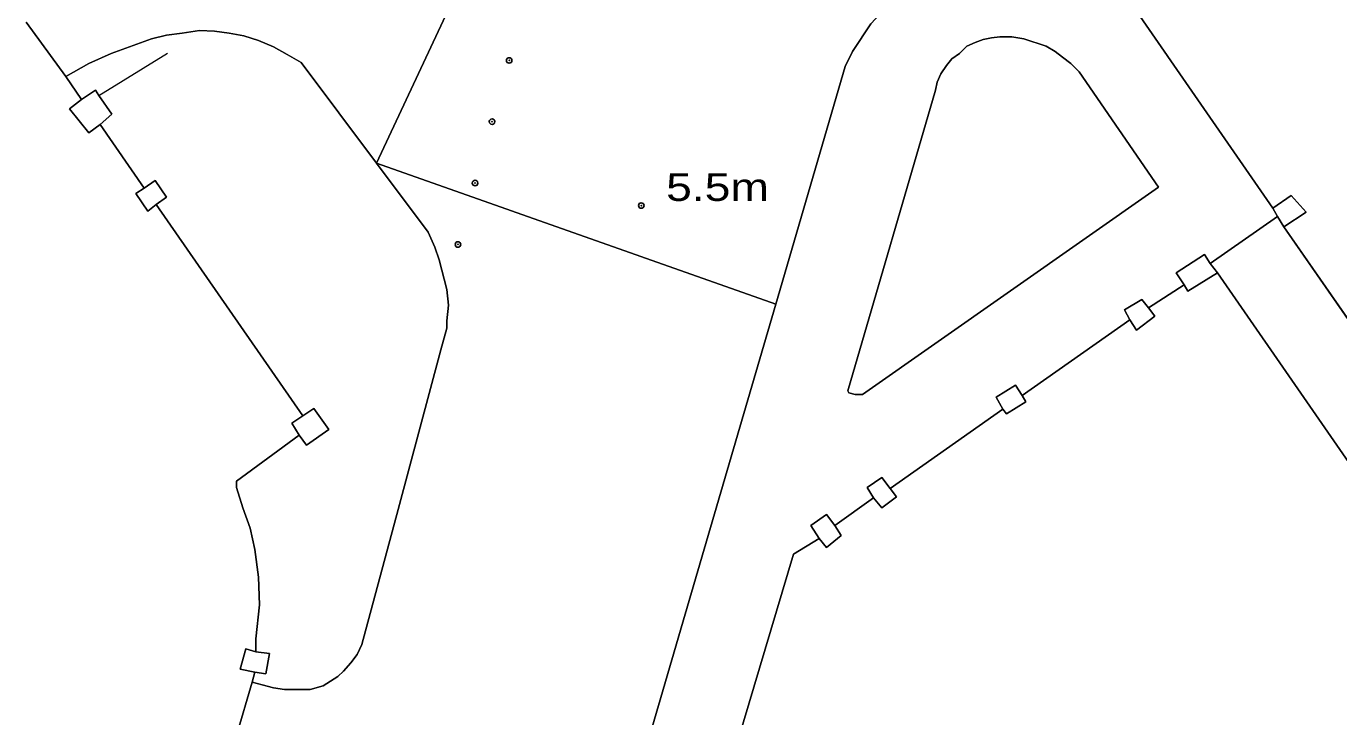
# Model space of a CAD drawing. Extents: x 528790 to 529292, y 179350 to 179856.
# Drawn here: x 529130.6 to 529201.8, y 179630.8 to 179668.3 of the extents above; entities that cross this region are included whole.
import ezdxf

# ---------------------------------------------------------------- set-up
doc = ezdxf.new("R2010")
doc.units = 0
doc.header["$LTSCALE"] = 0.6
doc.header["$PDMODE"] = 32
doc.header["$PDSIZE"] = 0.3
doc.layers.add('1', color=7, linetype='Continuous', lineweight=13)
doc.layers.add('2', color=7, linetype='Continuous', lineweight=13)
doc.layers.add('3', color=7, linetype='Continuous')
doc.layers.add('5', color=7, linetype='Continuous')

msp = doc.modelspace()

# ---------------------------------------------------------------- linework, layer by layer
at = {"layer": '1'}
for points in [[(529130.6, 179668.5), (529132.75, 179665.55), (529134, 179666.25), (529135.2, 179666.8), (529136.6, 179667.3), (529137.4, 179667.6), (529138.2, 179667.8), (529139.05, 179667.9), (529140, 179668.05), (529140.8, 179668), (529141.6, 179667.9), (529142.4, 179667.75), (529143.2, 179667.5), (529144, 179667.15), (529144.75, 179666.75), (529145.5, 179666.3), (529149.59, 179660.85), (529164.6, 179692.9)], [(529164.6, 179692.9), (529149.59, 179660.85), (529171.24, 179653.2), (529175, 179666.1), (529175.4, 179666.9), (529176.4, 179668.4)], [(529191, 179668.8), (529193.969, 179664.512), (529198.2, 179658.4), (529199.2, 179659.1), (529200, 179658.2), (529198.8, 179657.4), (529215.561, 179633.259), (529238.941, 179599.585), (529241.5, 179595.9), (529241.95, 179595.3), (529242.35, 179594.7), (529242.95, 179593.3), (529243.05, 179592.6), (529243.1, 179592.32), (529265.8, 179596), (529263.2, 179599.8), (529256.921, 179608.853), (529252.9, 179614.65), (529250.6, 179617.7), (529248.8, 179620.15), (529231.963, 179644.552), (529215.3, 179668.7), (529214.4, 179668.05), (529213.7, 179669.2)], [(529142, 179629.8), (529142.85, 179632.7), (529143, 179633.25), (529142.2, 179633.4), (529142.5, 179634.5), (529143.05, 179634.35), (529143.05, 179635.05), (529143.25, 179636.9), (529143.2, 179638.4), (529143, 179639.9), (529142.75, 179641.05), (529142.35, 179642.15), (529142, 179643.25), (529142, 179643.6), (529145.4, 179646.1), (529145, 179646.75), (529145.6, 179647.15), (529137.65, 179658.6), (529137.2, 179658.25), (529136.55, 179659.2), (529137, 179659.5), (529134.6, 179662.95), (529134, 179662.5), (529132.95, 179663.8), (529133.6, 179664.3), (529132.75, 179665.55), (529130.6, 179668.5)], [(529154.6, 179580.6), (529172.2, 179639.65), (529173.6, 179640.5), (529173.15, 179641.2), (529174, 179641.8), (529174.45, 179641.2), (529176.55, 179642.7), (529176.2, 179643.25), (529177, 179643.8), (529177.45, 179643.2), (529183.55, 179647.5), (529183.2, 179648.15), (529184.25, 179648.8), (529184.6, 179648.25), (529190.45, 179652.35), (529190.15, 179652.9), (529191.1, 179653.45), (529191.45, 179653), (529193.4, 179654.25), (529192.95, 179654.9), (529194.5, 179655.9), (529194.8, 179655.4), (529198.45, 179657.95), (529198.2, 179658.4), (529193.969, 179664.512), (529191, 179668.8)], [(529176.4, 179668.4), (529175.4, 179666.9), (529175, 179666.1), (529171.24, 179653.2), (529169.292, 179646.527), (529166.331, 179636.38), (529160.553, 179616.582)], [(529160.553, 179616.582), (529166.331, 179636.38), (529169.292, 179646.527), (529171.24, 179653.2), (529149.59, 179660.85), (529152.4, 179657.1), (529152.75, 179656.3), (529153, 179655.6), (529153.4, 179654), (529153.5, 179653.15), (529153.4, 179652.3), (529153.4, 179651.9), (529153.087, 179650.734), (529150.762, 179642.063), (529148.8, 179634.75), (529148.55, 179634.2), (529148.2, 179633.75), (529147.8, 179633.3), (529147.5, 179633), (529146.7, 179632.5), (529146, 179632.3), (529144.6, 179632.3), (529144, 179632.4), (529143.4, 179632.55), (529142.85, 179632.7), (529142, 179629.8)], [(529215.561, 179633.259), (529198.8, 179657.4), (529198.45, 179657.95), (529194.8, 179655.4), (529195.2, 179654.9), (529236.4, 179595.4)], [(529236.4, 179595.4), (529195.2, 179654.9), (529193.6, 179653.9), (529193.4, 179654.25), (529191.45, 179653), (529191.8, 179652.55), (529190.8, 179651.8), (529190.45, 179652.35), (529184.6, 179648.25), (529184.8, 179647.9), (529183.75, 179647.25), (529183.55, 179647.5), (529177.45, 179643.2), (529177.8, 179642.75), (529177, 179642.15), (529176.55, 179642.7), (529174.45, 179641.2), (529174.8, 179640.65), (529174, 179640), (529173.6, 179640.5), (529172.2, 179639.65), (529154.6, 179580.6)]]:
    msp.add_lwpolyline(points, dxfattribs=at)
for points in [[(529149.59, 179660.85), (529145.5, 179666.3), (529144.75, 179666.75), (529144, 179667.15), (529143.2, 179667.5), (529142.4, 179667.75), (529141.6, 179667.9), (529140.8, 179668), (529140, 179668.05), (529139.05, 179667.9), (529138.2, 179667.8), (529137.4, 179667.6), (529136.6, 179667.3), (529135.2, 179666.8), (529134, 179666.25), (529132.75, 179665.55), (529133.6, 179664.3), (529134.35, 179664.8), (529134.538, 179664.528), (529135.25, 179663.5), (529134.6, 179662.95), (529137, 179659.5), (529137.6, 179659.9), (529138.2, 179659), (529137.65, 179658.6), (529145.6, 179647.15), (529146.2, 179647.55), (529147, 179646.4), (529145.8, 179645.55), (529145.4, 179646.1), (529142, 179643.6), (529142, 179643.25), (529142.35, 179642.15), (529142.75, 179641.05), (529143, 179639.9), (529143.2, 179638.4), (529143.25, 179636.9), (529143.05, 179635.05), (529143.05, 179634.35), (529143.8, 179634.25), (529143.6, 179633.15), (529143, 179633.25), (529142.85, 179632.7), (529143.4, 179632.55), (529144, 179632.4), (529144.6, 179632.3), (529146, 179632.3), (529146.7, 179632.5), (529147.5, 179633), (529147.8, 179633.3), (529148.2, 179633.75), (529148.55, 179634.2), (529148.8, 179634.75), (529150.762, 179642.063), (529153.087, 179650.734), (529153.4, 179651.9), (529153.4, 179652.3), (529153.5, 179653.15), (529153.4, 179654), (529153, 179655.6), (529152.75, 179656.3), (529152.4, 179657.1)], [(529192, 179659.55), (529187.7, 179665.8), (529187.25, 179666.25), (529186.8, 179666.6), (529186.4, 179666.9), (529185.9, 179667.2), (529184.7, 179667.6), (529184.05, 179667.7), (529183.4, 179667.7), (529182.95, 179667.65), (529182.5, 179667.55), (529182.05, 179667.4), (529181.6, 179667.2), (529181.2, 179666.8), (529180.8, 179666.5), (529180.5, 179666.15), (529180.2, 179665.7), (529180, 179665.25), (529179.9, 179664.8), (529175.15, 179648.5), (529175.2, 179648.4), (529175.55, 179648.3), (529175.95, 179648.3)], [(529192, 179659.55), (529175.95, 179648.3), (529175.55, 179648.3), (529175.2, 179648.4), (529175.15, 179648.5), (529179.9, 179664.8), (529180, 179665.25), (529180.2, 179665.7), (529180.5, 179666.15), (529180.8, 179666.5), (529181.2, 179666.8), (529181.6, 179667.2), (529182.05, 179667.4), (529182.5, 179667.55), (529182.95, 179667.65), (529183.4, 179667.7), (529184.05, 179667.7), (529184.7, 179667.6), (529185.9, 179667.2), (529186.4, 179666.9), (529186.8, 179666.6), (529187.25, 179666.25), (529187.7, 179665.8)], [(529134.6, 179662.95), (529135.25, 179663.5), (529134.538, 179664.528), (529134.35, 179664.8), (529133.6, 179664.3), (529132.95, 179663.8), (529134, 179662.5)], [(529137.65, 179658.6), (529138.2, 179659), (529137.6, 179659.9), (529137, 179659.5), (529136.55, 179659.2), (529137.2, 179658.25)], [(529198.8, 179657.4), (529200, 179658.2), (529199.2, 179659.1), (529198.2, 179658.4), (529198.45, 179657.95)], [(529194.8, 179655.4), (529194.5, 179655.9), (529192.95, 179654.9), (529193.4, 179654.25), (529193.6, 179653.9), (529195.2, 179654.9)], [(529191.45, 179653), (529191.1, 179653.45), (529190.15, 179652.9), (529190.45, 179652.35), (529190.8, 179651.8), (529191.8, 179652.55)], [(529184.6, 179648.25), (529184.25, 179648.8), (529183.2, 179648.15), (529183.55, 179647.5), (529183.75, 179647.25), (529184.8, 179647.9)], [(529145.4, 179646.1), (529145.8, 179645.55), (529147, 179646.4), (529146.2, 179647.55), (529145.6, 179647.15), (529145, 179646.75)], [(529177.45, 179643.2), (529177, 179643.8), (529176.2, 179643.25), (529176.55, 179642.7), (529177, 179642.15), (529177.8, 179642.75)], [(529174.45, 179641.2), (529174, 179641.8), (529173.15, 179641.2), (529173.6, 179640.5), (529174, 179640), (529174.8, 179640.65)], [(529143.05, 179634.35), (529142.5, 179634.5), (529142.2, 179633.4), (529143, 179633.25), (529143.6, 179633.15), (529143.8, 179634.25)]]:
    msp.add_lwpolyline(points, close=True, dxfattribs=at)
at = {"layer": '2'}
for p, q in [((529130.6, 179668.5), (529132.75, 179665.55)), ((529134.538, 179664.528), (529138.262, 179666.813)), ((529132.75, 179665.55), (529133.6, 179664.3)), ((529134.6, 179662.95), (529137, 179659.5)), ((529149.59, 179660.85), (529171.24, 179653.2)), ((529137.65, 179658.6), (529145.6, 179647.15)), ((529194.8, 179655.4), (529198.45, 179657.95)), ((529198.45, 179657.95), (529198.2, 179658.4)), ((529198.8, 179657.4), (529198.45, 179657.95)), ((529198.8, 179657.4), (529215.561, 179633.259)), ((529194.8, 179655.4), (529195.2, 179654.9)), ((529191.45, 179653), (529193.4, 179654.25)), ((529169.292, 179646.527), (529171.24, 179653.2)), ((529184.6, 179648.25), (529190.45, 179652.35)), ((529153.087, 179650.734), (529150.762, 179642.063)), ((529177.45, 179643.2), (529183.55, 179647.5)), ((529166.331, 179636.38), (529169.292, 179646.527)), ((529174.45, 179641.2), (529176.55, 179642.7)), ((529160.553, 179616.582), (529166.331, 179636.38)), ((529143, 179633.25), (529142.85, 179632.7)), ((529142.85, 179632.7), (529142, 179629.8))]:
    msp.add_line(p, q, dxfattribs=at)
for points in [[(529177.76, 179718.55), (529164.6, 179692.9), (529149.59, 179660.85)], [(529171.24, 179653.2), (529175, 179666.1), (529175.4, 179666.9), (529176.4, 179668.4), (529177.6, 179669.7), (529178.7, 179670.6), (529179.25, 179671), (529180.55, 179671.6), (529181.2, 179671.8), (529182.35, 179672.05), (529183.4, 179672.05), (529184.55, 179672), (529185.4, 179671.9), (529186.25, 179671.75), (529187.15, 179671.55), (529187.95, 179671.25), (529188.6, 179670.8), (529189.25, 179670.4), (529189.95, 179669.9), (529190.23, 179669.65)], [(529190.23, 179669.65), (529190.5, 179669.4), (529191, 179668.8), (529193.969, 179664.512), (529198.2, 179658.4)], [(529132.75, 179665.55), (529134, 179666.25), (529135.2, 179666.8), (529136.6, 179667.3), (529137.4, 179667.6), (529138.2, 179667.8), (529139.05, 179667.9), (529140, 179668.05), (529140.8, 179668), (529141.6, 179667.9)], [(529141.6, 179667.9), (529142.4, 179667.75), (529143.2, 179667.5), (529144, 179667.15), (529144.75, 179666.75), (529145.5, 179666.3), (529149.59, 179660.85)], [(529134.6, 179662.95), (529134, 179662.5), (529132.95, 179663.8), (529133.6, 179664.3)], [(529134.538, 179664.528), (529134.35, 179664.8), (529133.6, 179664.3)], [(529134.6, 179662.95), (529135.25, 179663.5), (529134.538, 179664.528)], [(529149.59, 179660.85), (529152.4, 179657.1), (529152.75, 179656.3), (529153, 179655.6), (529153.4, 179654), (529153.5, 179653.15), (529153.4, 179652.3), (529153.4, 179651.9), (529153.087, 179650.734)], [(529137.65, 179658.6), (529137.2, 179658.25), (529136.55, 179659.2), (529137, 179659.5)], [(529137.65, 179658.6), (529138.2, 179659), (529137.6, 179659.9), (529137, 179659.5)], [(529198.8, 179657.4), (529200, 179658.2), (529199.2, 179659.1), (529198.2, 179658.4)], [(529193.4, 179654.25), (529192.95, 179654.9), (529194.5, 179655.9), (529194.8, 179655.4)], [(529195.2, 179654.9), (529236.4, 179595.4), (529236.7, 179594.9), (529236.8, 179594.3), (529236.95, 179593.75), (529237, 179593.3), (529237, 179592.8), (529236.95, 179592.3), (529236.6, 179591.4), (529236.2, 179590.8), (529235.6, 179590.25), (529235.05, 179589.9), (529234.55, 179589.6), (529233.95, 179589.3), (529233.35, 179589.2), (529161.4, 179572.5)], [(529195.2, 179654.9), (529193.6, 179653.9), (529193.4, 179654.25)], [(529191.45, 179653), (529191.1, 179653.45), (529190.15, 179652.9), (529190.45, 179652.35)], [(529191.45, 179653), (529191.8, 179652.55), (529190.8, 179651.8), (529190.45, 179652.35)], [(529183.55, 179647.5), (529183.2, 179648.15), (529184.25, 179648.8), (529184.6, 179648.25)], [(529184.6, 179648.25), (529184.8, 179647.9), (529183.75, 179647.25), (529183.55, 179647.5)], [(529145.4, 179646.1), (529145, 179646.75), (529145.6, 179647.15)], [(529145.4, 179646.1), (529145.8, 179645.55), (529147, 179646.4), (529146.2, 179647.55), (529145.6, 179647.15)], [(529145.4, 179646.1), (529142, 179643.6), (529142, 179643.25), (529142.35, 179642.15), (529142.75, 179641.05), (529143, 179639.9), (529143.2, 179638.4), (529143.25, 179636.9), (529143.05, 179635.05), (529143.05, 179634.35)], [(529176.55, 179642.7), (529176.2, 179643.25), (529177, 179643.8), (529177.45, 179643.2)], [(529177.45, 179643.2), (529177.8, 179642.75), (529177, 179642.15), (529176.55, 179642.7)], [(529150.762, 179642.063), (529148.8, 179634.75), (529148.55, 179634.2), (529148.2, 179633.75), (529147.8, 179633.3), (529147.5, 179633), (529146.7, 179632.5), (529146, 179632.3)], [(529173.6, 179640.5), (529173.15, 179641.2), (529174, 179641.8), (529174.45, 179641.2)], [(529174.45, 179641.2), (529174.8, 179640.65), (529174, 179640), (529173.6, 179640.5)], [(529154.6, 179580.6), (529172.2, 179639.65), (529173.6, 179640.5)], [(529143, 179633.25), (529142.2, 179633.4), (529142.5, 179634.5), (529143.05, 179634.35)], [(529143.05, 179634.35), (529143.8, 179634.25), (529143.6, 179633.15), (529143, 179633.25)], [(529146, 179632.3), (529144.6, 179632.3), (529144, 179632.4), (529143.4, 179632.55), (529142.85, 179632.7)]]:
    msp.add_lwpolyline(points, dxfattribs=at)
msp.add_lwpolyline([(529192, 179659.55), (529187.7, 179665.8), (529187.25, 179666.25), (529186.8, 179666.6), (529186.4, 179666.9), (529185.9, 179667.2), (529184.7, 179667.6), (529184.05, 179667.7), (529183.4, 179667.7), (529182.95, 179667.65), (529182.5, 179667.55), (529182.05, 179667.4), (529181.6, 179667.2), (529181.2, 179666.8), (529180.8, 179666.5), (529180.5, 179666.15), (529180.2, 179665.7), (529180, 179665.25), (529179.9, 179664.8), (529175.15, 179648.5), (529175.2, 179648.4), (529175.55, 179648.3), (529175.95, 179648.3)], close=True, dxfattribs=at)
at = {"layer": '3'}
for p in [(529156.79, 179666.42), (529155.86, 179663.1), (529154.94, 179659.77), (529163.95, 179658.55), (529154.01, 179656.44)]:
    msp.add_point(p, dxfattribs=at)

# ---------------------------------------------------------------- texts
at = {"layer": '5', "width": 1.25}
msp.add_text('5.5m', height=1.5, dxfattribs=at).set_placement((529165.3, 179658.8))

doc.saveas('drawing.dxf')
